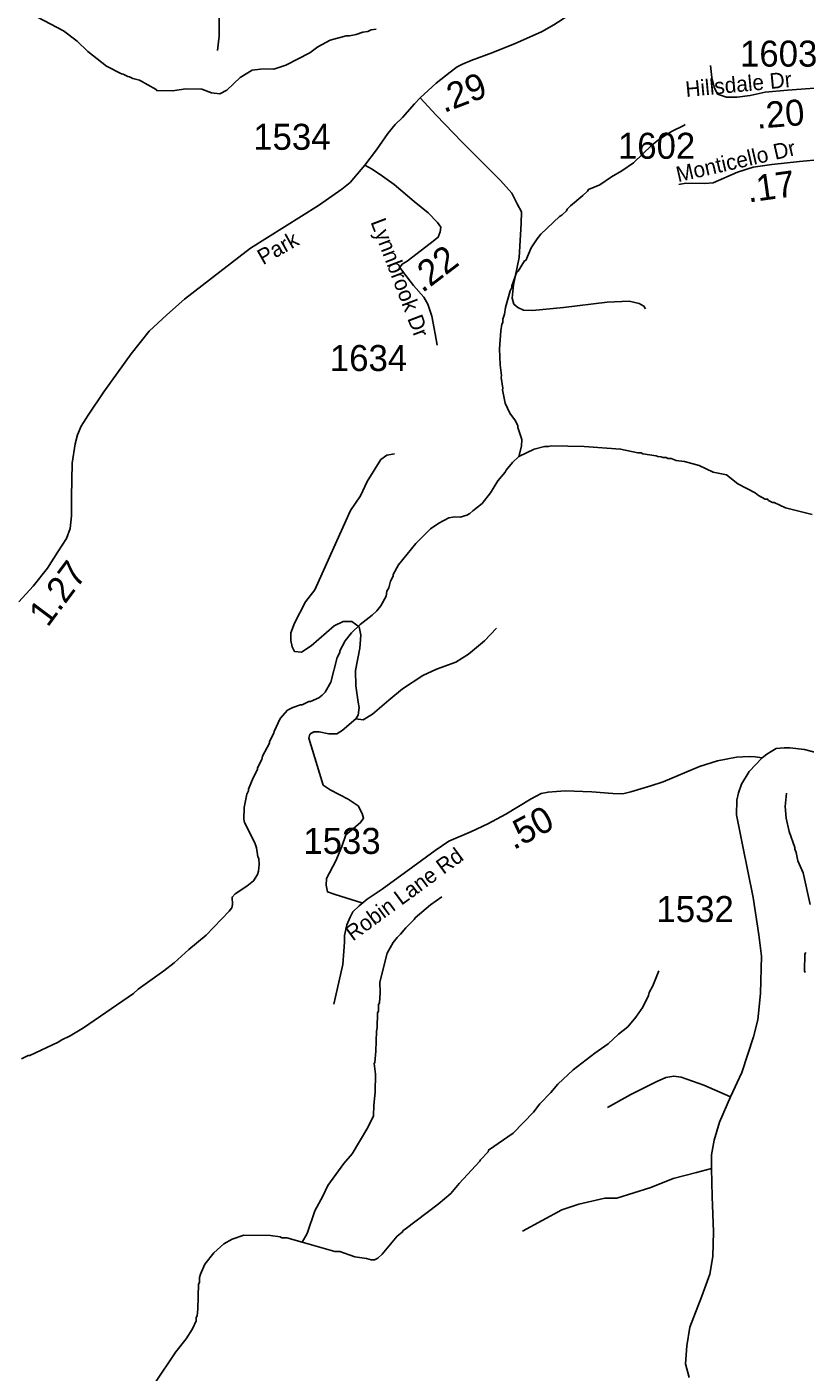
# Model space of a CAD drawing. Extents: x 1248224 to 1454986, y 825081 to 985870.
# Drawn here: x 1358239 to 1361981, y 897274 to 903739 of the extents above; entities that cross this region are included whole.
import ezdxf

# ---------------------------------------------------------------- set-up
doc = ezdxf.new("R2010")
doc.units = 0
for name, color, linetype in [('Exist Hydrographic Misc Water Feature', 7, 'Continuous'), ('Exist Road Non-System Type 51', 7, 'Continuous'), ('Exist Road Secondary Mileage Hundredths English Label', 7, 'Continuous'), ('Exist Road Secondary Type 51 Attributed', 7, 'Continuous'), ('Exist Road Secondary Type 51 Label', 7, 'Continuous'), ('Exist Road Secondary Type 51 Number Label', 7, 'Continuous')]:
    doc.layers.add(name, color=color, linetype=linetype)

msp = doc.modelspace()

# ---------------------------------------------------------------- linework, layer by layer
at = {"layer": 'Exist Hydrographic Misc Water Feature'}
for points in [[(1359918.4, 903728.8), (1359894.4, 903725.3), (1359878.2, 903717.6), (1359854.2, 903714.3), (1359821.9, 903703), (1359789.8, 903695.7), (1359773.8, 903696.1), (1359697.3, 903675.8), (1359638.5, 903643.2), (1359599.9, 903614.1), (1359483.9, 903555), (1359426.2, 903536.1), (1359418.2, 903538.2), (1359362.1, 903535.5), (1359322, 903530.4), (1359265.2, 903495.7), (1359199.9, 903435.2), (1359167.5, 903418), (1359127.7, 903422.9), (1359080, 903439.9), (1359004, 903441.6), (1358939.8, 903431.1), (1358863.9, 903432.8), (1358861.5, 903437.5), (1358780.9, 903482.8), (1358749.1, 903491.5), (1358733.3, 903499.9), (1358725.3, 903500.1), (1358701.6, 903512.6), (1358693.6, 903512.8), (1358622.4, 903550.4), (1358532, 903620.4), (1358481.1, 903670.5), (1358414.8, 903720.4), (1358260, 903802.6)], [(1361404.4, 903270.8), (1361398.3, 903265), (1361341.7, 903238.2), (1361309.3, 903219), (1361268.6, 903189.9), (1361244.2, 903170.5), (1361156.3, 903086.5), (1361100.2, 903047.1), (1361050.8, 903018.9), (1360993.9, 902980.2), (1360939.4, 902957.4), (1360935.3, 902949.5), (1360912.7, 902928), (1360853.7, 902879.4), (1360837.4, 902863.8), (1360833.2, 902855.8), (1360810.7, 902834.4), (1360800.6, 902828.6), (1360710.7, 902742.6), (1360692.2, 902721.1), (1360690.3, 902715.8), (1360663.2, 902677.7), (1360637.9, 902616.3), (1360631.8, 902614.2), (1360600.7, 902565.1), (1360595, 902561.3), (1360571.1, 902493.8), (1360570.9, 902485.8), (1360562.6, 902470), (1360540.9, 902390.5), (1360536.2, 902358.7), (1360527.6, 902334.9), (1360527.2, 902318.9), (1360523, 902310.9), (1360518.4, 902279), (1360512.4, 902191.1), (1360514.4, 902115.4), (1360521.6, 902063), (1360519.9, 902054.8), (1360528.3, 902002.8), (1360526.1, 901994.9), (1360538.6, 901930.6), (1360561.6, 901882), (1360588.8, 901845.4), (1360600.2, 901821.1), (1360600, 901813.1), (1360618.8, 901756.7), (1360618.1, 901724.7), (1360604.1, 901673.9)], [(1362014.9, 901394.8), (1361887.6, 901427.7), (1361832.1, 901453), (1361824.2, 901453.2), (1361804.4, 901463.6), (1361800.5, 901469.8), (1361788.5, 901470), (1361756.8, 901486.7), (1361741.1, 901499.1), (1361657.5, 901543.5), (1361603, 901586.2), (1361539.4, 901599.7), (1361472.1, 901631.2), (1361400.5, 901650.8), (1361360.6, 901655.7), (1361336.8, 901664.4), (1361320.8, 901664.7), (1361312.9, 901668.9), (1361296.9, 901669.3), (1361289, 901673.4), (1361273, 901673.8), (1361265.1, 901678), (1361201.2, 901687.4), (1361193.3, 901691.6), (1361177.4, 901691.9), (1361093.8, 901709.9), (1360918.1, 901721.9), (1360762.1, 901725.5), (1360746, 901721.9), (1360728.1, 901722.3), (1360677.7, 901709.4), (1360604.1, 901673.9)], [(1360604.1, 901673.9), (1360574.3, 901645.8), (1360543.5, 901608.5), (1360539.2, 901598.5), (1360503.2, 901556.9), (1360469.1, 901500.1), (1360428, 901449), (1360383.8, 901412.8)], [(1360383.8, 901412.8), (1360368.8, 901400.5), (1360354.7, 901392.8), (1360322.5, 901383.5), (1360296.6, 901384.2), (1360268.4, 901378.7), (1360219.9, 901353.9), (1360179.3, 901326.7), (1360109.6, 901256.4), (1360025.4, 901154.3), (1360000.4, 901106.9), (1360000.2, 901098.9), (1359987.6, 901075.1), (1359978.9, 901043.4), (1359970.6, 901027.6), (1359966, 901003.7), (1359941, 900956.2), (1359922.4, 900932.6), (1359900, 900911.2), (1359841, 900866.5), (1359800.1, 900827.4), (1359769.3, 900788.2), (1359744.2, 900740.7), (1359744, 900732.7), (1359731.5, 900709), (1359700.9, 900589.7), (1359673.8, 900542.3), (1359659.5, 900526.6), (1359643.2, 900515), (1359602.8, 900496), (1359594.8, 900496.2), (1359562.5, 900480.9), (1359554.5, 900481.1), (1359518.2, 900467.9), (1359491.8, 900454.4), (1359457, 900415.3), (1359427.5, 900351.9), (1359427.3, 900343.9), (1359406.5, 900304.4), (1359406.3, 900296.5), (1359372.9, 900233.2), (1359368.6, 900217.3), (1359347.7, 900177.8), (1359347.5, 900169.8), (1359326.7, 900130.3), (1359305.4, 900074.8), (1359305.2, 900066.8), (1359296.9, 900050.9), (1359283.5, 899987.2), (1359282.3, 899931.3), (1359285.9, 899915.2), (1359335.7, 899818.1), (1359343.2, 899793.9), (1359350.2, 899749.7), (1359354, 899741.6), (1359355.4, 899713.6), (1359352.7, 899681.7), (1359348.4, 899665.7), (1359329.6, 899634.2), (1359297.1, 899608.9), (1359240.2, 899572.2), (1359225.9, 899556.5), (1359227.1, 899520.5), (1359224.7, 899504.5), (1359212.4, 899488.9), (1359101.8, 899373.4), (1359018.4, 899305.3), (1358946.9, 899240.9), (1358898, 899202.1), (1358774.1, 899114.8), (1358751.6, 899093.4), (1358512, 898928.9), (1358447.1, 898890.3), (1358406.7, 898871.2), (1358390.4, 898859.7), (1358253, 898794.8), (1358245, 898795), (1358212.6, 898779.7)], [(1361891.1, 900055.6), (1361885.7, 899991.7), (1361890.5, 899935.7), (1361905.1, 899871.3), (1361931.3, 899794.7), (1361931.2, 899786.7), (1361938.8, 899770.6), (1361946, 899730.4), (1361972.6, 899673.8), (1362005.4, 899521)], [(1360234, 899557.5), (1360179.2, 899518.8), (1360105.8, 899456.5), (1360101.5, 899448.6), (1360060.7, 899409.5), (1360036, 899378), (1360019.6, 899362.4), (1360001.2, 899338.9), (1359972, 899287.5), (1359936.9, 899148.3), (1359937.7, 899096.3), (1359934.7, 899048.4), (1359930.5, 899040.4), (1359929.8, 899008.4), (1359925.6, 899000.5), (1359924.1, 898928.5), (1359919.7, 898912.7), (1359917.5, 898816.7), (1359912.3, 898760.8), (1359909.4, 898756.2), (1359915.1, 898704.8), (1359913.8, 898618.2), (1359907.8, 898557), (1359906.6, 898505), (1359879.4, 898449.6), (1359802.6, 898323.3), (1359763.5, 898276.3), (1359686.3, 898171), (1359662, 898118.6), (1359624.5, 898049.4), (1359586.2, 897940.3), (1359563.6, 897897.8)], [(1361984.1, 899289.5), (1361980, 899281.6), (1361978.2, 899201.7), (1361982.1, 899193.6)], [(1361278.1, 899201.7), (1361248.6, 899130.3), (1361231.9, 899098.7), (1361227.5, 899082.9), (1361200.3, 899027.4), (1361167.3, 898980.2), (1361128.2, 898933.1), (1361083.4, 898898.1), (1361034.4, 898851.2), (1360969.4, 898806.7), (1360865.7, 898727.1), (1360792.1, 898656.8), (1360759.2, 898617.5), (1360705.9, 898562.7), (1360675.1, 898523.5), (1360576.9, 898421.7), (1360459.1, 898340.4), (1360456.8, 898332.4), (1360420, 898293.3), (1360417.8, 898287.4), (1360317.5, 898179.6), (1360278.4, 898132.5), (1360216.4, 898081.3), (1360058.3, 897961.2)], [(1360058.3, 897961.2), (1360048.4, 897953.7), (1360044.2, 897945.8), (1360019.8, 897926.4), (1359947.9, 897840), (1359927.5, 897820.6), (1359911.3, 897812.9), (1359895.3, 897813.3), (1359871.5, 897819.8), (1359815.6, 897827.1), (1359744.1, 897852.7), (1359720.2, 897853.3), (1359563.6, 897897.8)], [(1359563.6, 897897.8), (1359489.6, 897918.6), (1359465.6, 897919.1), (1359457.7, 897923.3), (1359409.9, 897930.4), (1359281.9, 897931.3), (1359225.5, 897912.5), (1359186.9, 897889.4), (1359138, 897846.6), (1359094.7, 897791.5), (1359073.7, 897744.1), (1359069.3, 897728.1), (1359068.8, 897704.2), (1359064.7, 897696.2), (1359062, 897576.3), (1359057.3, 897544.3), (1359053.1, 897536.5), (1359052.7, 897520.5), (1359035.9, 897480.9), (1359004.8, 897433.6), (1358955.4, 897370.8), (1358854.1, 897221.1)]]:
    msp.add_lwpolyline(points, dxfattribs=at)
at = {"layer": 'Exist Road Non-System Type 51'}
for points in [[(1359158.5, 904065), (1359163.4, 903911.8), (1359163.4, 903694), (1359155.8, 903625.2)], [(1360129.8, 903399), (1360207.3, 903314.2), (1360332.4, 903185.1), (1360517.1, 903000.2), (1360571, 902940.5), (1360596, 902888.5), (1360617.2, 902850), (1360615.2, 902794.2), (1360605.6, 902630.4), (1360578.7, 902499.5), (1360572.9, 902435.9), (1360580.6, 902407), (1360599.8, 902389.7), (1360626.8, 902378.1), (1360671, 902376.2), (1360819.2, 902389.7), (1361029, 902416.6), (1361134.8, 902420.5), (1361182.9, 902408.9), (1361206, 902397.4), (1361213.7, 902383.9)], [(1360006.2, 901687.4), (1359969.2, 901680.9), (1359940.9, 901659.1), (1359875.7, 901554.5), (1359843, 901484.9), (1359795.2, 901415.2), (1359729.9, 901269.2), (1359623.3, 901034), (1359579.7, 900975.2), (1359525.3, 900872.9), (1359507.9, 900827.1), (1359507.9, 900790.1), (1359514.5, 900759.6), (1359525.3, 900737.8), (1359560.2, 900733.5), (1359605.8, 900764), (1359716.8, 900859.8), (1359760.3, 900881.6), (1359801.7, 900881.6), (1359836.5, 900855.4), (1359845.2, 900816.2), (1359840.9, 900753.1), (1359819.1, 900646.4), (1359821.3, 900572.3), (1359832.1, 900493.9), (1359836.5, 900467.8), (1359832.1, 900430.7), (1359821.3, 900413.3)], [(1359821.3, 900413.3), (1359856.1, 900409), (1359901.8, 900435.1), (1359980.1, 900502.6), (1360045.4, 900557.1), (1360143.3, 900622.4), (1360208.6, 900652.9), (1360302.2, 900685.6), (1360363.1, 900724.8), (1360439.2, 900787.9), (1360498, 900848.9)], [(1359821.3, 900413.3), (1359756, 900356.7), (1359729.9, 900341.4), (1359690.7, 900341.4), (1359645, 900350.2), (1359618.9, 900350.2), (1359599.3, 900339.3), (1359595, 900319.7), (1359664.6, 900095.3), (1359697.2, 900071.4), (1359784.3, 900027.8), (1359832.1, 899995.2), (1359851.7, 899958.1), (1359858.3, 899936.4), (1359843, 899914.6), (1359799.5, 899877.6), (1359773.4, 899855.8), (1359753.8, 899799.1), (1359725.5, 899731.6), (1359679.8, 899646.7), (1359677.7, 899614), (1359684.2, 899581.4), (1359721.2, 899568.3), (1359849.6, 899529.1)], [(1361031.5, 898544.6), (1361142.6, 898608.5), (1361265.8, 898669.4), (1361311.5, 898689.2), (1361349.5, 898695.3), (1361384.5, 898690.8), (1361494, 898652.7), (1361622.6, 898596.6)], [(1360622.3, 897950.7), (1360810.9, 898052.7), (1360892.7, 898080.7), (1361018.9, 898109.6), (1361076.7, 898109.6), (1361239, 898160.2), (1361347.2, 898203.5), (1361459.1, 898232.4), (1361530.6, 898251.4)]]:
    msp.add_lwpolyline(points, dxfattribs=at)
at = {"layer": 'Exist Road Secondary Type 51 Attributed'}
for points in [[(1361064.7, 903965.5), (1360965.6, 903890), (1360867.2, 903810.1), (1360773.5, 903748.6), (1360714.1, 903715.8), (1360586.8, 903660), (1360479.2, 903616.9), (1360374.7, 903576.9), (1360333.3, 903560), (1360308.7, 903547.7), (1360274.9, 903521.6), (1360207.5, 903468.7), (1360129.8, 903399), (1360103.1, 903368.7), (1360044.7, 903304.1), (1360009.3, 903270.3), (1359975.5, 903227.2), (1359920.2, 903148.8), (1359864.9, 903075)], [(1362262, 903124), (1362250.2, 903189.9), (1362237.9, 903245.2), (1362219.5, 903299.1), (1362188.8, 903368.3), (1362159.6, 903426.7), (1362139.6, 903446.7), (1362121.1, 903452.9), (1362048.9, 903446.7), (1361896.8, 903434.4), (1361789.2, 903425.2), (1361717, 903409.8), (1361654, 903402.1), (1361603.3, 903402.1), (1361560.3, 903415.9), (1361543.4, 903449.8), (1361532.6, 903495.9), (1361526.5, 903554.4)], [(1362223.2, 903119.3), (1362162.5, 903111.9), (1361955, 903091.9), (1361821.4, 903078), (1361732.2, 903065.7), (1361655.4, 903041.1), (1361538.6, 902990.4), (1361498.7, 902985.7), (1361408, 902987.3), (1361374.2, 902981.1)], [(1359864.9, 903075), (1359794.3, 902991.4), (1359754.3, 902959.1), (1359642.2, 902880.7), (1359396.3, 902726.9), (1359315.2, 902675.1), (1359167.7, 902561.3), (1358997.1, 902430.6), (1358911.4, 902355.8), (1358826.9, 902276.6), (1358740.9, 902167.4), (1358608.7, 901984.4), (1358533.4, 901873.7), (1358499.6, 901819.9), (1358482.7, 901779.1), (1358471.2, 901734.4), (1358457.4, 901642.1), (1358454.3, 901480.6), (1358454.3, 901388.4), (1358446.6, 901328.4), (1358429.7, 901280.7), (1358388.8, 901215.3), (1358338.1, 901136.9), (1358268.9, 901050.8), (1358199.8, 900975.4)], [(1359864.9, 903075), (1359898.9, 903055.9), (1359949.6, 903022.1), (1360004.9, 902982.1), (1360101.7, 902900.6), (1360169.3, 902845.3), (1360213.9, 902799.1), (1360229.2, 902776), (1360226.2, 902754.5), (1360216.9, 902728.4), (1360178.5, 902697.6), (1360067.9, 902613), (1360043.5, 902598.3), (1360032.7, 902582.9), (1360045, 902564.4), (1360098.8, 902496.8), (1360148, 902439.9), (1360167.9, 902406), (1360186.4, 902349.1), (1360201.6, 902263.5), (1360211.9, 902209.6)], [(1363135.6, 900701.4), (1363080.5, 900646.5), (1362867, 900469.7), (1362681, 900303.6), (1362627.6, 900256.3), (1362563, 900204), (1362532.3, 900185.6), (1362486.2, 900164), (1362446.3, 900156.4), (1362410.9, 900156.4), (1362361.7, 900162.5), (1362189.6, 900210.2), (1361977.6, 900265.5), (1361907.7, 900273.3), (1361880, 900274.8), (1361841.6, 900270.2), (1361818.6, 900256.4), (1361797.1, 900244.1), (1361774, 900225.6)], [(1361774, 900225.6), (1361741.7, 900230), (1361712.5, 900231.6), (1361651, 900228.5), (1361560.4, 900211.6), (1361472.8, 900183.9), (1361299.1, 900110.1), (1361239.2, 900091.6), (1361143.9, 900062.4), (1361104, 900053.2), (1361056.4, 900054.7), (1360954.9, 900062.4), (1360828.2, 900067.1), (1360785.2, 900064), (1360745.3, 900061), (1360711.5, 900054.8), (1360663.8, 900028.7), (1360542.4, 899954.9), (1360456.4, 899908.7), (1360376.5, 899871.8), (1360268.9, 899825.7), (1360201.9, 899780.2), (1360095.8, 899701.7), (1359948.3, 899594.1), (1359876.1, 899546.4), (1359836.2, 899514.1), (1359807, 899486.4), (1359793.1, 899460.3), (1359777.8, 899423.4), (1359767, 899372.6), (1359765.7, 899339.9), (1359758.1, 899232.2), (1359722.7, 899076.9), (1359715, 899041.5)], [(1361774, 900225.6), (1361711.7, 900159.8), (1361674.8, 900099.8), (1361661, 900058.3), (1361653.3, 900022.9), (1361651.8, 899952.2), (1361679.4, 899807.6), (1361731.7, 899553.9), (1361759.3, 899375.1), (1361771.6, 899272.1), (1361767, 899093.7), (1361753.2, 898966), (1361733.2, 898885.7), (1361676.4, 898713.5), (1361622.6, 898596.6), (1361570.3, 898475.1), (1361544.2, 898389), (1361530.6, 898317.6), (1361530.6, 898251.4), (1361533.7, 898117.6), (1361541.4, 897946.9), (1361536.8, 897829.4), (1361522.9, 897744.8), (1361484.5, 897638.7), (1361427.7, 897489.6), (1361412.4, 897399.7), (1361406.3, 897313.5), (1361423.2, 897247.4)]]:
    msp.add_lwpolyline(points, dxfattribs=at)

# ---------------------------------------------------------------- texts
at = {"layer": 'Exist Road Secondary Mileage Hundredths English Label'}
for s, rotation, p in [('.29', 20.94115, (1360244.6, 903324.7)), ('.20', 4.62389, (1361750.7, 903249.4)), ('.17', 7.86002, (1361709, 902894.9)), ('.22', 37.39951, (1360140.8, 902457.9)), ('1.27', 53.16423, (1358339, 900850)), ('.50', 28.19905, (1360580, 899781.6))]:
    msp.add_text(s, height=125, rotation=rotation, dxfattribs=at).set_placement(p)
at = {"layer": 'Exist Road Secondary Type 51 Label'}
for s, rotation, p in [('Hillsdale Dr', 5.50629, (1361409.2, 903401.8)), ('Monticello Dr', 12.98598, (1361370.5, 902992.2)), ('Lynnbrook Dr', 290.87179, (1359890.6, 902801.8)), (' Park', 29.35871, (1359350.1, 902579.7)), ('Robin Lane Rd', 36.32026, (1359806.4, 899342.5))]:
    msp.add_text(s, height=75, rotation=rotation, dxfattribs=at).set_placement(p)
at = {"layer": 'Exist Road Secondary Type 51 Number Label'}
for s, p in [('1603', (1361668.2, 903548.2)), ('1534', (1359327.4, 903148.4)), ('1602', (1361081.1, 903105.3)), ('1634', (1359695.9, 902085.1)), ('1533', (1359568.6, 899764.2)), ('1532', (1361266.4, 899436.6))]:
    msp.add_text(s, height=125, dxfattribs=at).set_placement(p)

doc.saveas('drawing.dxf')
